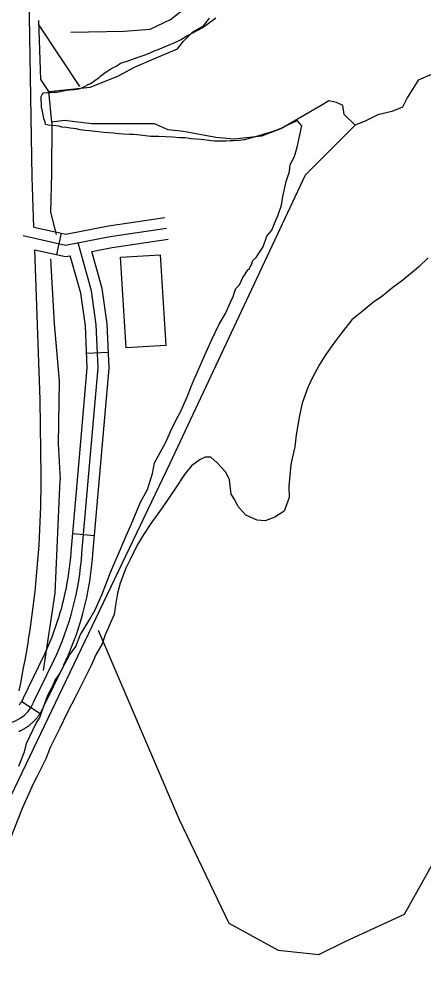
# Model space of a CAD drawing. Extents: x 3250478 to 3288318, y 788638 to 816472.
# Drawn here: x 3257961 to 3258515, y 794743 to 796061 of the extents above; entities that cross this region are included whole.
import ezdxf

# ---------------------------------------------------------------- set-up
doc = ezdxf.new("R2010")
doc.units = 0
for name, color, linetype in [('V-BLDG-OTLN', 7, 'Continuous'), ('V-ROAD-CNTR', 7, 'Continuous'), ('V-SITE-VEGE', 7, 'Continuous'), ('V-TOPO-SHOR', 7, 'Continuous')]:
    doc.layers.add(name, color=color, linetype=linetype)

msp = doc.modelspace()

# ---------------------------------------------------------------- linework, layer by layer
at = {"layer": 'V-BLDG-OTLN'}
msp.add_lwpolyline([(3258107.3, 795610.9), (3258099.6, 795734.9), (3258153.9, 795738.3), (3258161.6, 795614.3)], close=True, dxfattribs=at)
at = {"layer": 'V-ROAD-CNTR'}
for p, q in [((3258018.6, 795767.9), (3258012, 795738.6)), ((3258053.2, 795603.6), (3258083.2, 795605)), ((3258034.2, 795356.5), (3258064.1, 795353.9)), ((3257964.4, 795126.5), (3257989.6, 795110.3))]:
    msp.add_line(p, q, dxfattribs=at)
for points in [[(3257981.1, 795776.3), (3257978.6, 795844.6), (3257973.1, 796175.2), (3257971.3, 796376.3), (3257972.5, 796458.1), (3257961.1, 796517.3)], [(3257981.1, 795776.3), (3258024.7, 795766.5), (3258083, 795777.8), (3258160.3, 795789.3)], [(3258162.5, 795774.5), (3258085.5, 795763.1), (3258024.5, 795751.2), (3257966.5, 795764.2)], [(3258046.9, 795329.6), (3258057.4, 795449.3), (3258069.2, 795583.3), (3258066.4, 795642.3), (3258059.8, 795689), (3258041.5, 795754.5)], [(3258060.3, 795742.9), (3258088, 795748.3), (3258164.7, 795759.7)], [(3257960.5, 795085.7), (3257961.5, 795086.1), (3257962.5, 795086.6), (3257963.5, 795087), (3257964.5, 795087.5), (3257965.5, 795088), (3257966.5, 795088.6), (3257967.5, 795089.1), (3257968.4, 795089.7), (3257969.4, 795090.3), (3257970.4, 795090.9), (3257971.3, 795091.5), (3257972.2, 795092.1), (3257973.1, 795092.8), (3257974, 795093.4), (3257974.9, 795094.1), (3257975.8, 795094.8), (3257976.6, 795095.5), (3257977.5, 795096.2), (3257978.3, 795097), (3257979.2, 795097.7), (3257980, 795098.5), (3257980.7, 795099.3), (3257981.5, 795100.1), (3257982.3, 795100.9), (3257983.1, 795101.7), (3257983.8, 795102.5), (3257984.5, 795103.4), (3257985.3, 795104.2), (3257986, 795105.1), (3257986.6, 795106), (3257987.3, 795106.9), (3257988, 795107.8), (3257988.6, 795108.7), (3257989.2, 795109.6), (3257989.8, 795110.6), (3257990.4, 795111.5), (3257991, 795112.5), (3257991.5, 795113.5), (3257992, 795114.4), (3257992.6, 795115.4), (3257993.1, 795116.4), (3257993.5, 795117.4), (3257994, 795118.4), (3257994.3, 795119.1), (3258021.8, 795175.9), (3258022.2, 795176.7), (3258025.3, 795183.6), (3258028.3, 795190.4), (3258031.2, 795197.4), (3258034, 795204.4), (3258036.7, 795211.4), (3258039.2, 795218.5), (3258041.6, 795225.6), (3258043.9, 795232.7), (3258046, 795240), (3258048, 795247.2), (3258049.9, 795254.4), (3258051.7, 795261.8), (3258053.4, 795269.1), (3258054.9, 795276.5), (3258056.3, 795283.9), (3258057.5, 795291.2), (3258058.7, 795298.7), (3258059.6, 795306.1), (3258060.5, 795313.5), (3258061.3, 795321), (3258061.9, 795328.4), (3258072.3, 795448), (3258084.2, 795583), (3258081.4, 795643.7), (3258074.5, 795692), (3258060.3, 795742.9)], [(3257960.8, 795121.8), (3257961.2, 795122.3), (3257961.6, 795122.7), (3257962, 795123.2), (3257962.3, 795123.6), (3257962.7, 795124.1), (3257963.1, 795124.6), (3257963.4, 795125), (3257963.7, 795125.5), (3257964.1, 795126), (3257964.4, 795126.5), (3257964.7, 795127.1), (3257965, 795127.5), (3257965.3, 795128), (3257965.6, 795128.6), (3257965.8, 795129.1), (3257966.1, 795129.6), (3257966.4, 795130.2), (3257966.6, 795130.7), (3257967, 795131.6), (3257994.8, 795189.1), (3257995.1, 795189.6), (3257997.9, 795195.9), (3258000.7, 795202.3), (3258003.5, 795208.7), (3258006, 795215.2), (3258008.5, 795221.8), (3258010.8, 795228.3), (3258013.1, 795235), (3258015.2, 795241.6), (3258017.2, 795248.3), (3258019.1, 795255), (3258020.8, 795261.8), (3258022.5, 795268.6), (3258024, 795275.4), (3258025.5, 795282.2), (3258026.7, 795289.1), (3258027.9, 795296), (3258029, 795302.9), (3258029.9, 795309.8), (3258030.7, 795316.8), (3258031.4, 795323.7), (3258032, 795330.9), (3258042.4, 795450.6), (3258054.2, 795583.7), (3258051.5, 795640.9), (3258045.1, 795685.9), (3258030.8, 795737.1)], [(3257990.8, 795435.1), (3257989.7, 795539.5), (3257982.2, 795745.3)], [(3257982.2, 795745.3), (3258024.3, 795735.8), (3258030.8, 795737.1)], [(3257960.8, 795141.3), (3257963, 795151.7), (3257965, 795162.1), (3257967, 795172.5), (3257969, 795183), (3257970.8, 795193.4), (3257972.5, 795203.9), (3257974.2, 795214.3), (3257975.8, 795224.8), (3257977.3, 795235.3), (3257978.8, 795245.8), (3257980.1, 795256.3), (3257981.4, 795266.9), (3257982.6, 795277.4), (3257983.7, 795288), (3257984.7, 795298.5), (3257985.7, 795309.1), (3257986.6, 795319.6), (3257987.3, 795330.2), (3257988.1, 795340.8), (3257988.7, 795351.4), (3257989.2, 795362), (3257989.7, 795372.6), (3257990.1, 795383.2), (3257990.4, 795393.8), (3257990.6, 795404.4), (3257990.8, 795415), (3257990.8, 795425.6), (3257990.8, 795434.9)], [(3257980.7, 795125.4), (3258008.3, 795182.5)]]:
    msp.add_lwpolyline(points, dxfattribs=at)
for centre, radius, start, end in [((3257632.6, 795359.7), 415.4, 334.744, 355.8441), ((3257935.6, 795144.6), 49, 269.1593, 336.8732)]:
    msp.add_arc(centre, radius, start, end, dxfattribs=at)
at = {"layer": 'V-SITE-VEGE'}
for points in [[(3258320, 795806.3), (3258321.8, 795818), (3258326.4, 795838.6), (3258331.2, 795852.4), (3258332, 795862.1), (3258334, 795865.1), (3258337.8, 795873), (3258341.5, 795885.7), (3258348, 795915.1), (3258341.5, 795922.2), (3258339.1, 795920.7), (3258329.2, 795916.2), (3258322.6, 795912.8), (3258312.3, 795908.6), (3258304.2, 795905.9), (3258282.9, 795899.4), (3258269.6, 795895.9), (3258262.3, 795894.7), (3258253.8, 795894.3), (3258249.7, 795894.2), (3258243.8, 795893.8), (3258238.7, 795893.7), (3258228.3, 795894), (3258224.3, 795894.3), (3258209.9, 795896), (3258196.6, 795897.3), (3258188.1, 795898.3), (3258180.3, 795898.6), (3258170.7, 795899.6), (3258151.9, 795900.5), (3258141.2, 795900.3), (3258133.8, 795901.4), (3258126.4, 795902), (3258117.6, 795903), (3258112, 795902.9), (3258103.5, 795903.6), (3258097.3, 795903.9), (3258089.9, 795904.9), (3258077.3, 795905.9), (3258056.6, 795908.2), (3258050.7, 795908.5), (3258044.5, 795909.5), (3258039.3, 795910.6), (3258030.8, 795911.6), (3258025.6, 795912.6), (3258019.3, 795913.3), (3258015.6, 795914.4), (3258006, 795915.4), (3258000.5, 795915.7), (3257996.8, 795916.7), (3257996.4, 795920.1), (3257994.8, 795924.8), (3257993.7, 795930), (3257992.5, 795937), (3257991.3, 795939.9), (3257991.2, 795955), (3257992.2, 795958), (3257994.4, 795960.2), (3257999.6, 795960.7), (3258003.3, 795960.7), (3258008.8, 795961.1), (3258012.5, 795961.2), (3258025.7, 795963.9), (3258030.2, 795964.3), (3258037.2, 795964.8), (3258040.9, 795965.2), (3258045.3, 795966.4), (3258048.9, 795967.9), (3258055.2, 795971.3), (3258058.5, 795972.8), (3258062.1, 795975.4), (3258065.1, 795977.3), (3258069.8, 795980.7), (3258072.7, 795983.3), (3258078.6, 795987.8), (3258082.3, 795990.4), (3258086.3, 795993), (3258094.7, 795997.2), (3258099.8, 796000.6), (3258108.7, 796003.6), (3258122.3, 796008.6), (3258132.2, 796011.6), (3258140.3, 796015), (3258145, 796017.3), (3258153.5, 796020.4), (3258159.7, 796023), (3258165.6, 796025.3), (3258174, 796029.1), (3258181.7, 796032.9), (3258190.5, 796038.1), (3258196.8, 796041.2), (3258205.6, 796046.1), (3258211.4, 796049.1), (3258218, 796053.6), (3258230.1, 796062.9)], [(3257960.4, 795037.8), (3257968, 795057.4), (3257970.8, 795069.2), (3257984.1, 795096.7), (3257988.9, 795103.6), (3258000.3, 795135), (3258007, 795147.8), (3258009.8, 795154.7), (3258015.6, 795163.5), (3258023.3, 795178.3), (3258030, 795190.1), (3258038.6, 795201.9), (3258044.3, 795217.6), (3258057.7, 795239.3), (3258064.4, 795251.1), (3258074, 795272.7), (3258081.6, 795291.4), (3258085.4, 795302.2), (3258091.1, 795314.9), (3258096.8, 795328.7), (3258107.2, 795353.2), (3258114.9, 795369.9), (3258127.2, 795399.4), (3258136.8, 795417.1), (3258143.4, 795438.7), (3258146.2, 795453.4), (3258161.5, 795481.9), (3258170.1, 795500.6), (3258178.7, 795517.3), (3258182.5, 795524.2), (3258191.1, 795543.8), (3258198.7, 795563.5), (3258214.8, 795599.8), (3258225.3, 795623.4), (3258234.9, 795643.1), (3258243.5, 795657.8), (3258250.2, 795673.5), (3258254, 795681.4), (3258255.9, 795687.3), (3258257.8, 795692.2), (3258262.6, 795697.1), (3258267.4, 795707), (3258270.2, 795711.9), (3258274.1, 795717.8), (3258276, 795718.8), (3258277, 795720.8), (3258278.9, 795724.7), (3258280.8, 795730.6), (3258285.6, 795734.5), (3258290.4, 795742.4), (3258295.2, 795749.3), (3258299.9, 795764), (3258306.7, 795771.9), (3258312.4, 795785.7), (3258315.3, 795791.6), (3258320, 795806.3)], [(3258521.2, 795734.3), (3258507.6, 795721.5), (3258486.4, 795703.6), (3258472.8, 795693.7), (3258457.3, 795680.8), (3258446.6, 795673.8), (3258430.2, 795660), (3258416.6, 795649.1), (3258400.2, 795628.3), (3258390.6, 795615.5), (3258381, 795601.7), (3258372.4, 795588), (3258361.8, 795568.3)], [(3258361.8, 795568.3), (3258356.1, 795556.5), (3258348.5, 795534.9), (3258344.8, 795518.2), (3258340.2, 795491.8), (3258338.5, 795475.2), (3258333.8, 795455.6), (3258332.9, 795450.7), (3258330.3, 795421.3), (3258330.5, 795405.7), (3258323.8, 795387), (3258311.2, 795379.1), (3258297.6, 795374), (3258286.8, 795374.9), (3258271.1, 795381.5), (3258260.2, 795394.1), (3258256.2, 795402.9), (3258251.2, 795410.6), (3258249.1, 795430.1), (3258244.1, 795440.8), (3258232.2, 795453.4), (3258223.3, 795461.1), (3258215.5, 795461), (3258208.7, 795458), (3258197, 795449.1), (3258187.4, 795437.2), (3258173.9, 795417.5), (3258166.3, 795405.7), (3258156.7, 795391.9), (3258141.3, 795370.2), (3258131.7, 795355.5), (3258123, 795341.7), (3258113.5, 795322), (3258106.8, 795309.2), (3258099.2, 795288.6), (3258095.4, 795274.9), (3258092.7, 795258.3), (3258090.9, 795245.5), (3258078.5, 795218), (3258074.7, 795205.3), (3258066.1, 795191.5), (3258059.4, 795175.8), (3258047, 795151.2), (3258039.4, 795135.5), (3258026, 795109.9), (3258016.5, 795090.2), (3258003.1, 795063.7), (3257997.4, 795048), (3257985, 795023.4), (3257980.2, 795013.6), (3257964.9, 794980.2), (3257947.9, 794937)]]:
    msp.add_lwpolyline(points, dxfattribs=at)
at = {"layer": 'V-TOPO-SHOR'}
msp.add_line((3257987.8, 796052.6), (3258043.5, 795969), dxfattribs=at)
for points in [[(3258031.6, 796043.3), (3258104.5, 796044.6), (3258140.4, 796047.2), (3258168.2, 796060.5), (3258200.1, 796085.7), (3258249.2, 796133.5), (3258281.1, 796160), (3258315.6, 796182.5), (3258338.1, 796189.2), (3258350.1, 796189.2), (3258372.7, 796186.1)], [(3258001.5, 795961.8), (3257990.4, 795978.3), (3257987.8, 796059.2)], [(3258548.7, 795995.2), (3258507.4, 795977.4), (3258492.1, 795953.3), (3258485.8, 795940.7), (3258471.1, 795934.4), (3258452.3, 795930.2), (3258435.5, 795921.9), (3258421, 795915.7), (3258406.1, 795930.3), (3258404, 795942.8), (3258395.7, 795947), (3258385.2, 795949.1), (3258374.7, 795942.8), (3258320.2, 795911.4), (3258292.9, 795900.9), (3258255.2, 795896.8), (3258230, 795898.9), (3258186, 795907.3), (3258165, 795909.4), (3258146.1, 795917.8), (3258060.2, 795917.8), (3258022.4, 795922), (3258005.7, 795919.9), (3258001.5, 795961.8), (3258058.1, 795968.1), (3258095.8, 795982.8), (3258118.9, 795995.3), (3258148.3, 796007.9), (3258177.6, 796020.5), (3258186, 796031), (3258198.6, 796043.5), (3258213.3, 796051.9), (3258221.7, 796062.4)], [(3258005.7, 795919.9), (3258005, 795849.5), (3258003.6, 795796.5), (3258011.6, 795765.9)], [(3257883.6, 794860.3), (3258167.8, 795452.8), (3258353.1, 795847.8), (3258421, 795915.7)], [(3258003.6, 795732.8), (3258008.9, 795643.9), (3258015.5, 795565.6), (3258014.1, 795479.3), (3258016.8, 795430.2)], [(3257994.1, 795168.8), (3258010.1, 795274.9), (3258016.8, 795430.2)], [(3258068.9, 795224.4), (3258180, 794965.1), (3258247.8, 794823.1), (3258315.7, 794786.1), (3258371.3, 794779.9), (3258408.3, 794798.4), (3258488.6, 794835.4), (3258575, 794989.7), (3258618.3, 795045.3), (3258636.8, 795045.3), (3258667.7, 795045.3), (3258698.5, 794989.7), (3258828.1, 794742.7)]]:
    msp.add_lwpolyline(points, dxfattribs=at)

doc.saveas('drawing.dxf')
